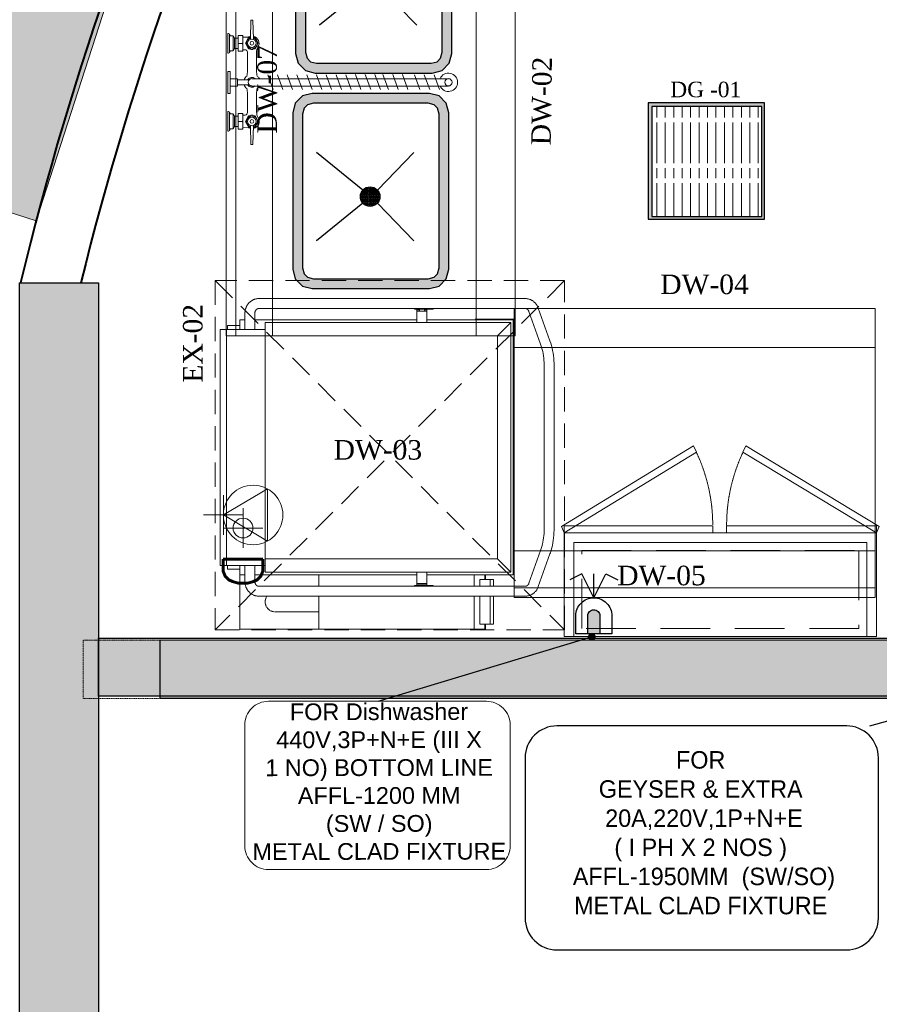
# Model space of a CAD drawing. Header units: millimetres. Extents: x 31882 to 271790, y -35693 to 24917.
# Tile 316 of 524: x 126928 to 129141, y 14216 to 16752. Entities that reach past the tile are written whole.
import ezdxf
from ezdxf import colors
from ezdxf.entities.mleader import LeaderData, LeaderLine
from ezdxf.math import Vec2, Vec3

# ---------------------------------------------------------------- set-up
doc = ezdxf.new("R2010")
doc.units = ezdxf.units.MM
doc.header["$MEASUREMENT"] = 0
doc.linetypes.add('( Dashed )', pattern=[0.75, 0.5, -0.25])
doc.linetypes.add('DASHED', pattern=[19.05, 12.7, -6.35])
for name, color, linetype, lineweight in [('00 Structural', 2, 'Continuous', 25), ('A - TEXT', 7, 'Continuous', 13), ('CKD - Kit Text', 171, 'Continuous', 13), ('CKD Dimensions', 3, 'Continuous', 0), ('CKD Equipments', 252, 'Continuous', 0), ('CKD-Electrical Point', 7, 'Continuous', 25), ('CKD-Electrical Text', 7, 'Continuous', 25), ('CKD-HOOD', 1, '( Dashed )', 15), ('ELE-TEXT', 71, 'Continuous', 13), ('ELECTRICAL', 5, 'Continuous', 18), ('EQUIPMENT', 130, 'Continuous', 13), ('Furniture', 14, 'Continuous', 9), ('WALL', 7, 'Continuous', 40)]:
    doc.layers.add(name, color=color, linetype=linetype, lineweight=lineweight)
for name, color, linetype in [('Drain Grating', 4, 'Continuous'), ('EQUI.', 4, 'Continuous'), ('kitchen equip1', 8, 'Continuous'), ('xKAM-B3-01-Kitchen$0$A-FURN', 8, 'Continuous')]:
    doc.layers.add(name, color=color, linetype=linetype)
doc.styles.add('ARIAL', font='GOTHICI.TTF')
doc.styles.add('CKD_Dimension Text', font='BOOKOS.TTF', dxfattribs={"height": 50})
doc.styles.add('I_NOTE', font='txt', dxfattribs={"height": 1.5})
doc.styles.add('SIMPLEX', font='SIMPLEX.shx', dxfattribs={"width": 0.7})

# ---------------------------------------------------------------- blocks, each defined once
blk = doc.blocks.new('G$CF1B070CD')
at = {"layer": 'CKD Equipments', "ltscale": 0.25}
for p, q in [((21.817, 35.337), (21.817, 31.337)), ((2.706, 32.932), (3.105, 32.932)), ((2.706, 32.932), (2.706, 31.678)), ((3.281, 33.678), (3.105, 33.678)), ((3.105, 33.615), (3.105, 33.678)), ((3.105, 33.095), (3.105, 33.615)), ((3.105, 33.034), (3.105, 33.095)), ((3.105, 33.034), (3.281, 33.034)), ((3.105, 29.148), (3.105, 33.034)), ((26.719, 33.678), (3.281, 33.678)), ((3.281, 33.034), (26.719, 33.034)), ((21.817, 33.337), (19.184, 28.899)), ((19.817, 33.337), (23.817, 33.337)), ((21.817, 33.337), (24.45, 28.899)), ((23.136, 33.355), (23.136, 29.355)), ((26.895, 33.678), (26.719, 33.678)), ((26.719, 33.034), (26.895, 33.034)), ((26.895, 33.678), (26.895, 33.615)), ((26.895, 33.615), (26.895, 33.095)), ((26.895, 33.095), (26.895, 33.034)), ((26.895, 33.034), (26.895, 29.148)), ((26.895, 32.932), (27.294, 32.932)), ((27.294, 31.678), (27.294, 32.932)), ((0.487, 30.802), (0.444, 30.763)), ((0.532, 30.838), (0.487, 30.802)), ((0.578, 30.873), (0.532, 30.838)), ((0.626, 30.906), (0.578, 30.873)), ((0.674, 30.937), (0.626, 30.906)), ((0.724, 30.966), (0.674, 30.937)), ((0.775, 30.994), (0.724, 30.966)), ((0.827, 31.019), (0.775, 30.994)), ((0.88, 31.042), (0.827, 31.019)), ((0.934, 31.064), (0.88, 31.042)), ((0.988, 31.083), (0.934, 31.064)), ((1.043, 31.101), (0.988, 31.083)), ((1.099, 31.116), (1.043, 31.101)), ((1.155, 31.13), (1.099, 31.116)), ((1.212, 31.141), (1.155, 31.13)), ((1.269, 31.15), (1.212, 31.141)), ((1.327, 31.157), (1.269, 31.15)), ((1.384, 31.163), (1.327, 31.157)), ((1.442, 31.166), (1.384, 31.163)), ((1.5, 31.167), (1.442, 31.166)), ((3.105, 31.167), (1.5, 31.167)), ((3.105, 31.678), (2.156, 31.678)), ((2.156, 31.678), (2.156, 31.166)), ((21.136, 31.355), (25.136, 31.355)), ((27.844, 31.678), (26.895, 31.678)), ((28.5, 31.167), (26.895, 31.167)), ((27.844, 31.166), (27.844, 31.678)), ((27.844, 31.678), (33.293, 31.678)), ((28.516, 31.167), (28.5, 31.167)), ((28.573, 31.165), (28.516, 31.167)), ((28.631, 31.161), (28.573, 31.165)), ((28.689, 31.156), (28.631, 31.161)), ((28.746, 31.148), (28.689, 31.156)), ((28.803, 31.138), (28.746, 31.148)), ((28.86, 31.126), (28.803, 31.138)), ((28.916, 31.112), (28.86, 31.126)), ((28.972, 31.096), (28.916, 31.112)), ((29.027, 31.078), (28.972, 31.096)), ((29.081, 31.058), (29.027, 31.078)), ((29.134, 31.036), (29.081, 31.058)), ((29.187, 31.012), (29.134, 31.036)), ((29.239, 30.986), (29.187, 31.012)), ((29.289, 30.958), (29.239, 30.986)), ((29.339, 30.929), (29.289, 30.958)), ((29.387, 30.897), (29.339, 30.929)), ((29.434, 30.864), (29.387, 30.897)), ((29.48, 30.828), (29.434, 30.864)), ((29.525, 30.791), (29.48, 30.828)), ((29.568, 30.753), (29.525, 30.791)), ((33.293, 31.678), (33.324, 31.678)), ((33.324, 23.717), (33.324, 31.678)), ((0.002, 29.846), (0, 29.788)), ((0, 29.788), (0, 29.772)), ((0.007, 29.904), (0.002, 29.846)), ((0.014, 29.962), (0.007, 29.904)), ((0.024, 30.019), (0.014, 29.962)), ((0.036, 30.076), (0.024, 30.019)), ((0.051, 30.132), (0.036, 30.076)), ((0.068, 30.187), (0.051, 30.132)), ((0.087, 30.242), (0.068, 30.187)), ((0.109, 30.296), (0.087, 30.242)), ((0.134, 30.348), (0.109, 30.296)), ((0.16, 30.4), (0.134, 30.348)), ((0.189, 30.45), (0.16, 30.4)), ((0.22, 30.499), (0.189, 30.45)), ((0.252, 30.547), (0.22, 30.499)), ((0.287, 30.593), (0.252, 30.547)), ((0.324, 30.638), (0.287, 30.593)), ((0.362, 30.682), (0.324, 30.638)), ((0.402, 30.723), (0.362, 30.682)), ((0.444, 30.763), (0.402, 30.723)), ((1, 29.786), (1.001, 29.799)), ((1, 29.772), (1, 29.786)), ((1.001, 29.799), (1.003, 29.813)), ((1.003, 29.813), (1.005, 29.826)), ((1.005, 29.826), (1.008, 29.839)), ((1.008, 29.839), (1.011, 29.853)), ((1.011, 29.853), (1.015, 29.866)), ((1.015, 29.866), (1.02, 29.88)), ((1.02, 29.88), (1.025, 29.893)), ((1.025, 29.893), (1.031, 29.907)), ((1.031, 29.907), (1.038, 29.92)), ((1.038, 29.92), (1.045, 29.934)), ((1.045, 29.934), (1.053, 29.947)), ((1.053, 29.947), (1.062, 29.96)), ((1.062, 29.96), (1.072, 29.974)), ((1.072, 29.974), (1.082, 29.987)), ((1.082, 29.987), (1.093, 29.999)), ((1.093, 29.999), (1.105, 30.012)), ((1.105, 30.012), (1.118, 30.024)), ((1.118, 30.024), (1.131, 30.036)), ((1.131, 30.036), (1.145, 30.048)), ((1.145, 30.048), (1.16, 30.06)), ((1.16, 30.06), (1.176, 30.071)), ((1.176, 30.071), (1.192, 30.081)), ((1.192, 30.081), (1.209, 30.091)), ((1.209, 30.091), (1.226, 30.101)), ((1.226, 30.101), (1.244, 30.11)), ((1.244, 30.11), (1.263, 30.119)), ((1.263, 30.119), (1.282, 30.126)), ((1.282, 30.126), (1.302, 30.134)), ((1.302, 30.134), (1.322, 30.14)), ((1.322, 30.14), (1.343, 30.146)), ((1.343, 30.146), (1.364, 30.151)), ((1.364, 30.151), (1.385, 30.156)), ((1.385, 30.156), (1.406, 30.16)), ((1.406, 30.16), (1.428, 30.163)), ((1.428, 30.163), (1.45, 30.165)), ((1.45, 30.165), (1.472, 30.166)), ((1.472, 30.166), (1.494, 30.167)), ((1.494, 30.167), (1.5, 30.167)), ((1.5, 30.167), (3.105, 30.167)), ((2.156, 30.168), (2.156, 13.827)), ((26.895, 30.167), (28.5, 30.167)), ((27.844, 13.827), (27.844, 30.168)), ((28.5, 30.167), (28.522, 30.166)), ((28.522, 30.166), (28.544, 30.165)), ((28.544, 30.165), (28.566, 30.163)), ((28.566, 30.163), (28.588, 30.16)), ((28.588, 30.16), (28.609, 30.157)), ((28.609, 30.157), (28.631, 30.153)), ((28.631, 30.153), (28.652, 30.148)), ((28.652, 30.148), (28.672, 30.142)), ((28.672, 30.142), (28.693, 30.136)), ((28.693, 30.136), (28.713, 30.128)), ((28.713, 30.128), (28.732, 30.121)), ((28.732, 30.121), (28.751, 30.112)), ((28.751, 30.112), (28.769, 30.103)), ((28.769, 30.103), (28.787, 30.094)), ((28.787, 30.094), (28.804, 30.084)), ((28.804, 30.084), (28.82, 30.074)), ((28.82, 30.074), (28.836, 30.063)), ((28.836, 30.063), (28.851, 30.051)), ((28.851, 30.051), (28.865, 30.04)), ((28.865, 30.04), (28.879, 30.028)), ((28.879, 30.028), (28.891, 30.015)), ((28.891, 30.015), (28.904, 30.003)), ((28.904, 30.003), (28.915, 29.99)), ((28.915, 29.99), (28.925, 29.977)), ((28.925, 29.977), (28.935, 29.964)), ((28.935, 29.964), (28.944, 29.951)), ((28.944, 29.951), (28.953, 29.937)), ((28.953, 29.937), (28.96, 29.924)), ((28.96, 29.924), (28.967, 29.911)), ((28.967, 29.911), (28.973, 29.897)), ((28.973, 29.897), (28.979, 29.884)), ((28.979, 29.884), (28.984, 29.87)), ((28.984, 29.87), (28.988, 29.857)), ((28.988, 29.857), (28.992, 29.843)), ((28.992, 29.843), (28.994, 29.83)), ((28.994, 29.83), (28.997, 29.816)), ((28.997, 29.816), (28.998, 29.803)), ((28.998, 29.803), (29, 29.789)), ((29, 29.789), (29, 29.776)), ((29.609, 30.712), (29.568, 30.753)), ((29.648, 30.67), (29.609, 30.712)), ((29.686, 30.626), (29.648, 30.67)), ((29.722, 30.581), (29.686, 30.626)), ((29.757, 30.534), (29.722, 30.581)), ((29.789, 30.486), (29.757, 30.534)), ((29.819, 30.437), (29.789, 30.486)), ((29.847, 30.386), (29.819, 30.437)), ((29.873, 30.334), (29.847, 30.386)), ((29.897, 30.281), (29.873, 30.334)), ((29.918, 30.227), (29.897, 30.281)), ((29.937, 30.172), (29.918, 30.227)), ((29.954, 30.117), (29.937, 30.172)), ((29.968, 30.06), (29.954, 30.117)), ((29.979, 30.004), (29.968, 30.06)), ((29.988, 29.946), (29.979, 30.004)), ((29.995, 29.888), (29.988, 29.946)), ((29.999, 29.83), (29.995, 29.888)), ((30, 29.772), (29.999, 29.83)), ((0, 29.772), (0, 2.895)), ((1, 2.895), (1, 29.772)), ((2.406, 29.115), (2.406, 4.359)), ((2.406, 29.115), (3.759, 29.115)), ((2.406, 4.359), (2.406, 29.115)), ((3.105, 29.115), (3.105, 29.148)), ((3.759, 5.712), (3.759, 29.115)), ((26.241, 29.115), (3.759, 29.115)), ((19.184, 28.899), (24.45, 28.899)), ((26.241, 29.115), (27.594, 29.115)), ((26.241, 29.115), (26.241, 5.712)), ((26.895, 29.148), (26.895, 29.115)), ((27.594, 4.359), (27.594, 29.115)), ((27.594, 4.359), (27.594, 29.115)), ((29, 29.776), (29, 29.772)), ((29, 29.772), (29, 2.895)), ((30, 2.895), (30, 29.772)), ((31.578, 28.225), (31.579, 28.224)), ((31.584, 28.118), (31.584, 28.12)), ((31.584, 28.12), (31.584, 28.12)), ((31.584, 28.114), (31.584, 28.118)), ((31.584, 28.106), (31.584, 28.114)), ((31.584, 28.097), (31.584, 28.106)), ((31.584, 28.084), (31.584, 28.097)), ((31.584, 28.069), (31.584, 28.084)), ((31.584, 28.052), (31.584, 28.069)), ((31.584, 28.032), (31.584, 28.052)), ((31.584, 28.009), (31.584, 28.032)), ((31.584, 27.984), (31.584, 28.009)), ((31.584, 27.957), (31.584, 27.984)), ((31.584, 27.927), (31.584, 27.957)), ((31.584, 27.895), (31.584, 27.927)), ((31.584, 27.861), (31.584, 27.895)), ((31.584, 27.824), (31.584, 27.861)), ((31.584, 27.786), (31.584, 27.824)), ((31.584, 27.745), (31.584, 27.786)), ((31.584, 27.702), (31.584, 27.745)), ((31.584, 27.658), (31.584, 27.702)), ((31.584, 27.611), (31.584, 27.658)), ((31.584, 27.563), (31.584, 27.611)), ((31.584, 27.513), (31.584, 27.563)), ((31.584, 27.461), (31.584, 27.513)), ((31.584, 27.408), (31.584, 27.461)), ((31.584, 27.353), (31.584, 27.408)), ((31.584, 27.297), (31.584, 27.353)), ((31.584, 27.239), (31.584, 27.297)), ((31.584, 27.181), (31.584, 27.239)), ((31.584, 27.121), (31.584, 27.181)), ((31.584, 27.06), (31.584, 27.121)), ((31.584, 26.998), (31.584, 27.06)), ((31.584, 26.936), (31.584, 26.998)), ((31.584, 26.872), (31.584, 26.936)), ((31.584, 26.809), (31.584, 26.872)), ((31.584, 26.744), (31.584, 26.809)), ((31.584, 26.679), (31.584, 26.744)), ((31.584, 26.614), (31.584, 26.679)), ((31.584, 26.549), (31.584, 26.614)), ((31.584, 26.483), (31.584, 26.549)), ((31.584, 23.717), (31.584, 26.483)), ((29, 23.717), (27.844, 23.717)), ((33.324, 23.717), (30, 23.717)), ((33.324, 23.717), (33.324, 8.07)), ((1.063, 14.055), (1, 14.055)), ((1.063, 14.053), (1.063, 13.975)), ((1.063, 13.975), (1.063, 13.525)), ((29, 14.055), (28.937, 14.055)), ((28.937, 13.975), (28.937, 14.053)), ((28.937, 13.525), (28.937, 13.975)), ((1, 13.525), (1.063, 13.525)), ((1.285, 13.575), (1.063, 13.575)), ((1.063, 13.525), (1.063, 12.188)), ((1.063, 13.077), (1.285, 13.077)), ((1.15, 13.827), (1.285, 13.827)), ((1.15, 13.827), (1.15, 13.575)), ((1.15, 13.077), (1.15, 12.827)), ((1.285, 13.827), (1.303, 13.827)), ((1.285, 13.575), (1.285, 13.827)), ((1.285, 13.575), (1.285, 13.077)), ((1.285, 12.827), (1.285, 13.077)), ((1.303, 13.827), (2.388, 13.827)), ((2.388, 13.827), (2.406, 13.827)), ((27.594, 13.827), (27.612, 13.827)), ((27.612, 13.827), (28.697, 13.827)), ((28.697, 13.827), (28.715, 13.827)), ((28.85, 13.825), (28.715, 13.825)), ((28.715, 12.827), (28.715, 13.825)), ((28.85, 13.827), (28.832, 13.827)), ((28.85, 13.825), (28.85, 12.827)), ((28.937, 13.575), (28.85, 13.575)), ((28.85, 13.077), (28.937, 13.077)), ((28.937, 12.188), (28.937, 13.525)), ((28.937, 13.525), (29, 13.525)), ((1.063, 12.188), (1, 12.188)), ((1.285, 12.827), (1.15, 12.827)), ((1.303, 12.827), (1.285, 12.827)), ((2.388, 12.827), (1.303, 12.827)), ((2.156, 12.827), (2.156, 4.115)), ((2.406, 12.827), (2.388, 12.827)), ((27.612, 12.827), (27.594, 12.827)), ((28.697, 12.827), (27.612, 12.827)), ((27.844, 4.115), (27.844, 12.827)), ((28.715, 12.827), (28.697, 12.827)), ((28.715, 12.827), (28.85, 12.827)), ((29, 12.188), (28.937, 12.188)), ((29, 8.07), (27.844, 8.07)), ((33.324, 8.07), (30, 8.07)), ((33.324, 8.07), (33.324, 7.038)), ((28.325, 6.967), (27.844, 6.967)), ((28.325, 7.484), (29, 7.484)), ((28.325, 7.438), (28.325, 7.484)), ((28.325, 6.449), (28.325, 7.438)), ((30, 7.484), (32.825, 7.484)), ((32.825, 7.484), (32.825, 7.438)), ((32.825, 7.438), (32.825, 6.449)), ((33.324, 6.967), (32.825, 6.967)), ((33.355, 7.365), (33.324, 7.365)), ((33.324, 7.038), (33.324, 6.967)), ((33.386, 6.936), (33.386, 7.334)), ((27.844, 6.905), (28.325, 6.905)), ((28.325, 6.107), (28.325, 6.449)), ((28.325, 6.449), (29, 6.449)), ((29, 6.107), (28.325, 6.107)), ((30, 6.449), (32.825, 6.449)), ((32.825, 6.107), (30, 6.107)), ((32.825, 6.905), (33.355, 6.905)), ((32.825, 6.449), (32.825, 6.107)), ((3.759, 5.712), (2.406, 4.359)), ((26.241, 5.712), (3.759, 5.712)), ((26.241, 5.712), (27.594, 4.359)), ((2.156, 4.115), (27.844, 4.115)), ((2.406, 4.359), (27.594, 4.359)), ((27.594, 4.359), (2.406, 4.359)), ((0, 2.895), (0.001, 2.836)), ((0.001, 2.836), (0.005, 2.778)), ((0.005, 2.778), (0.012, 2.721)), ((0.012, 2.721), (0.021, 2.663)), ((0.021, 2.663), (0.032, 2.606)), ((0.032, 2.606), (0.046, 2.55)), ((0.046, 2.55), (0.063, 2.494)), ((0.063, 2.494), (0.082, 2.44)), ((0.082, 2.44), (0.103, 2.386)), ((0.103, 2.386), (0.127, 2.333)), ((0.127, 2.333), (0.153, 2.281)), ((0.153, 2.281), (0.181, 2.23)), ((0.181, 2.23), (0.211, 2.181)), ((0.211, 2.181), (0.243, 2.132)), ((0.243, 2.132), (0.278, 2.086)), ((0.278, 2.086), (0.314, 2.041)), ((0.314, 2.041), (0.352, 1.997)), ((0.352, 1.997), (0.391, 1.955)), ((1, 2.884), (1, 2.895)), ((1.001, 2.871), (1, 2.884)), ((1.002, 2.858), (1.001, 2.871)), ((1.004, 2.844), (1.002, 2.858)), ((1.007, 2.831), (1.004, 2.844)), ((1.01, 2.817), (1.007, 2.831)), ((1.014, 2.804), (1.01, 2.817)), ((1.018, 2.79), (1.014, 2.804)), ((1.024, 2.777), (1.018, 2.79)), ((1.029, 2.763), (1.024, 2.777)), ((1.036, 2.75), (1.029, 2.763)), ((1.043, 2.736), (1.036, 2.75)), ((1.051, 2.723), (1.043, 2.736)), ((1.06, 2.71), (1.051, 2.723)), ((1.069, 2.696), (1.06, 2.71)), ((1.08, 2.683), (1.069, 2.696)), ((1.091, 2.671), (1.08, 2.683)), ((1.102, 2.658), (1.091, 2.671)), ((1.115, 2.645), (1.102, 2.658)), ((1.128, 2.633), (1.115, 2.645)), ((1.142, 2.621), (1.128, 2.633)), ((1.156, 2.61), (1.142, 2.621)), ((1.172, 2.599), (1.156, 2.61)), ((1.188, 2.588), (1.172, 2.599)), ((1.205, 2.578), (1.188, 2.588)), ((1.222, 2.568), (1.205, 2.578)), ((1.24, 2.559), (1.222, 2.568)), ((1.258, 2.55), (1.24, 2.559)), ((1.277, 2.542), (1.258, 2.55)), ((1.297, 2.535), (1.277, 2.542)), ((4.596, 1.355), (1.297, 2.535)), ((28.703, 2.535), (25.404, 1.355)), ((28.718, 2.54), (28.703, 2.535)), ((28.737, 2.548), (28.718, 2.54)), ((28.756, 2.557), (28.737, 2.548)), ((28.774, 2.566), (28.756, 2.557)), ((28.791, 2.575), (28.774, 2.566)), ((28.808, 2.586), (28.791, 2.575)), ((28.824, 2.596), (28.808, 2.586)), ((28.84, 2.607), (28.824, 2.596)), ((28.855, 2.619), (28.84, 2.607)), ((28.869, 2.63), (28.855, 2.619)), ((28.882, 2.642), (28.869, 2.63)), ((28.895, 2.655), (28.882, 2.642)), ((28.907, 2.667), (28.895, 2.655)), ((28.918, 2.68), (28.907, 2.667)), ((28.928, 2.693), (28.918, 2.68)), ((28.938, 2.706), (28.928, 2.693)), ((28.947, 2.72), (28.938, 2.706)), ((28.955, 2.733), (28.947, 2.72)), ((28.962, 2.746), (28.955, 2.733)), ((28.969, 2.76), (28.962, 2.746)), ((28.975, 2.773), (28.969, 2.76)), ((28.98, 2.787), (28.975, 2.773)), ((28.985, 2.8), (28.98, 2.787)), ((28.989, 2.814), (28.985, 2.8)), ((28.992, 2.827), (28.989, 2.814)), ((28.995, 2.841), (28.992, 2.827)), ((28.997, 2.854), (28.995, 2.841)), ((28.999, 2.868), (28.997, 2.854)), ((29, 2.881), (28.999, 2.868)), ((29, 2.895), (29, 2.881)), ((29.619, 1.965), (29.658, 2.007)), ((29.658, 2.007), (29.695, 2.051)), ((29.695, 2.051), (29.731, 2.097)), ((29.731, 2.097), (29.765, 2.144)), ((29.765, 2.144), (29.796, 2.192)), ((29.796, 2.192), (29.826, 2.242)), ((29.826, 2.242), (29.854, 2.293)), ((29.854, 2.293), (29.879, 2.345)), ((29.879, 2.345), (29.902, 2.399)), ((29.902, 2.399), (29.923, 2.453)), ((29.923, 2.453), (29.941, 2.508)), ((29.941, 2.508), (29.957, 2.564)), ((29.957, 2.564), (29.971, 2.62)), ((29.971, 2.62), (29.982, 2.677)), ((29.982, 2.677), (29.99, 2.735)), ((29.99, 2.735), (29.996, 2.793)), ((29.996, 2.793), (29.999, 2.851)), ((29.999, 2.851), (30, 2.895)), ((0.391, 1.955), (0.432, 1.914)), ((0.432, 1.914), (0.475, 1.875)), ((0.475, 1.875), (0.52, 1.838)), ((0.52, 1.838), (0.566, 1.803)), ((0.566, 1.803), (0.613, 1.77)), ((0.613, 1.77), (0.661, 1.738)), ((0.661, 1.738), (0.711, 1.708)), ((0.711, 1.708), (0.761, 1.681)), ((0.761, 1.681), (0.813, 1.655)), ((0.813, 1.655), (0.866, 1.631)), ((0.866, 1.631), (0.919, 1.609)), ((0.919, 1.609), (0.96, 1.593)), ((0.96, 1.593), (4.259, 0.413)), ((4.701, 1.318), (4.596, 1.355)), ((4.91, 1.252), (4.701, 1.318)), ((5.122, 1.193), (4.91, 1.252)), ((5.336, 1.142), (5.122, 1.193)), ((5.553, 1.099), (5.336, 1.142)), ((5.771, 1.063), (5.553, 1.099)), ((5.991, 1.036), (5.771, 1.063)), ((6.212, 1.016), (5.991, 1.036)), ((6.433, 1.004), (6.212, 1.016)), ((6.655, 1), (6.433, 1.004)), ((23.345, 1), (6.655, 1)), ((23.458, 1.001), (23.345, 1)), ((23.68, 1.009), (23.458, 1.001)), ((23.902, 1.025), (23.68, 1.009)), ((24.122, 1.049), (23.902, 1.025)), ((24.341, 1.081), (24.122, 1.049)), ((24.559, 1.12), (24.341, 1.081)), ((24.774, 1.167), (24.559, 1.12)), ((24.987, 1.222), (24.774, 1.167)), ((25.197, 1.285), (24.987, 1.222)), ((25.404, 1.355), (25.197, 1.285)), ((25.741, 0.413), (29.04, 1.593)), ((29.04, 1.593), (29.094, 1.614)), ((29.094, 1.614), (29.147, 1.636)), ((29.147, 1.636), (29.2, 1.661)), ((29.2, 1.661), (29.251, 1.687)), ((29.251, 1.687), (29.301, 1.715)), ((29.301, 1.715), (29.351, 1.746)), ((29.351, 1.746), (29.399, 1.778)), ((29.399, 1.778), (29.446, 1.812)), ((29.446, 1.812), (29.491, 1.847)), ((29.491, 1.847), (29.535, 1.885)), ((29.535, 1.885), (29.578, 1.924)), ((29.578, 1.924), (29.619, 1.965)), ((4.259, 0.413), (4.501, 0.332)), ((4.501, 0.332), (4.746, 0.259)), ((4.746, 0.259), (4.994, 0.195)), ((4.994, 0.195), (5.245, 0.14)), ((5.245, 0.14), (5.498, 0.094)), ((5.498, 0.094), (5.752, 0.057)), ((5.752, 0.057), (6.009, 0.029)), ((6.009, 0.029), (6.266, 0.011)), ((6.266, 0.011), (6.523, 0.001)), ((6.523, 0.001), (6.655, 0)), ((6.655, 0), (23.345, 0)), ((23.345, 0), (23.602, 0.005)), ((23.602, 0.005), (23.86, 0.018)), ((23.86, 0.018), (24.116, 0.041)), ((24.116, 0.041), (24.372, 0.074)), ((24.372, 0.074), (24.626, 0.115)), ((24.626, 0.115), (24.878, 0.165)), ((24.878, 0.165), (25.127, 0.225)), ((25.127, 0.225), (25.374, 0.293)), ((25.374, 0.293), (25.618, 0.37)), ((25.618, 0.37), (25.741, 0.413))]:
    blk.add_line(p, q, dxfattribs=at)
for centre, radius in [((21.817, 30.337), 3), ((23.136, 31.355), 1)]:
    blk.add_circle(centre, radius, dxfattribs=at)
for centre, radius, start, end in [((30.584, 28.12), 1, 125.55499, 125.7406), ((30.584, 28.12), 1, 90, 120), ((30.584, 28.12), 1, 112.66619, 115.02173), ((30.584, 28.12), 1, 105.25648, 110.0264), ((30.584, 28.12), 1, 100.01147, 105.02105), ((30.584, 28.12), 1, 95.00279, 97.33381), ((30.584, 28.12), 1, 75, 90), ((30.584, 28.12), 1, 82.89914, 84.99721), ((30.584, 28.12), 1, 74.97895, 79.98853), ((30.584, 28.12), 1, 69.9736, 74.51057), ((30.584, 28.12), 1, 65, 70), ((30.584, 28.12), 1, 64.97827, 67.33381), ((30.584, 28.12), 1, 50, 60), ((30.584, 28.12), 1, 52.66619, 54.97115), ((30.584, 28.12), 1, 45.07856, 49.62732), ((30.584, 28.12), 1, 30, 45), ((30.584, 28.12), 1, 40.05695, 44.73388), ((30.584, 28.12), 1, 35.02885, 37.33381), ((30.584, 28.12), 1, 15, 25), ((30.584, 28.12), 1, 22.66619, 25.02173), ((30.584, 28.12), 1, 15.02105, 20.0264), ((30.584, 28.12), 1, 10.01147, 14.67795), ((30.584, 28.12), 1, 2.79832, 5), ((33.355, 7.334), 0.0312, 0, 90), ((33.355, 6.936), 0.0312, 270, 0)]:
    blk.add_arc(centre, radius, start, end, dxfattribs=at)
at = {"layer": 'CKD Equipments', "ltscale": 0.25, "style": 'SIMPLEX'}
blk.add_text('D', height=4, dxfattribs=at).set_placement((25.599, 29.355))
blk = doc.blocks.new('JET SPRAY')
for p, q in [((-5, -3.13), (-5, -3.06)), ((-3, -3.06), (-5, -3.06)), ((-4.91, -3.25), (-3.09, -3.25)), ((-4.8, -3.3), (-4.91, -3.25)), ((-4.76, -3.6), (-4.76, -3.35)), ((-4.76, -3.6), (-4.53, -3.75)), ((-4.76, -3.6), (-3.24, -3.6)), ((-3.47, -3.75), (-4.53, -3.75)), ((-4.53, -4.11), (-4.53, -3.75)), ((-3.24, -3.6), (-3.47, -3.75)), ((-3.47, -4.11), (-3.47, -3.75)), ((-3.24, -3.6), (-3.24, -3.35)), ((-3.2, -3.3), (-3.09, -3.25)), ((-3, -3.13), (-3, -3.06)), ((1.12, -3.06), (-1.13, -3.06)), ((-1.13, -3.06), (-1.13, -3.31)), ((0, -3.31), (-1.13, -3.31)), ((-0.38, -4.06), (-0.38, -3.31)), ((1.12, -3.31), (0, -3.31)), ((0.37, -4.06), (0.37, -3.31)), ((1.12, -3.06), (1.12, -3.31)), ((3, -3.13), (3, -3.06)), ((3, -3.06), (5, -3.06)), ((4.91, -3.25), (3.09, -3.25)), ((3.2, -3.3), (3.09, -3.25)), ((3.24, -3.6), (3.24, -3.35)), ((3.24, -3.6), (3.47, -3.75)), ((3.24, -3.6), (4.76, -3.6)), ((3.47, -3.75), (4.53, -3.75)), ((3.47, -4.11), (3.47, -3.75)), ((4.76, -3.6), (4.53, -3.75)), ((4.53, -4.11), (4.53, -3.75)), ((4.76, -3.6), (4.76, -3.35)), ((4.8, -3.3), (4.91, -3.25)), ((5, -3.13), (5, -3.06)), ((-4.81, -4.61), (-4.81, -4.11)), ((-4.81, -4.11), (-4, -4.11)), ((-3.19, -4.61), (-4.81, -4.61)), ((-4.64, -4.61), (-4.65, -5.18)), ((-4, -4.11), (-3.19, -4.11)), ((-4, -4.58), (-4, -4.14)), ((-3.35, -4.61), (-3.35, -4.83)), ((-3.19, -4.61), (-3.19, -4.11)), ((-0.38, -4.06), (0.37, -4.06)), ((-0.25, -5.25), (-0.25, -4.06)), ((0.25, -5.25), (0.25, -4.06)), ((3.18, -4.61), (3.18, -4.11)), ((3.99, -4.11), (3.18, -4.11)), ((3.18, -4.61), (4.8, -4.61)), ((3.34, -4.61), (3.34, -4.83)), ((4.8, -4.11), (3.99, -4.11)), ((3.99, -4.58), (3.99, -4.14)), ((4.64, -4.61), (4.64, -5.18)), ((4.8, -4.61), (4.8, -4.11)), ((-6.38, -5.41), (-4.41, -5.38)), ((-6.38, -5.41), (-6.38, -5.64)), ((-6.38, -5.64), (-4.41, -5.68)), ((-3.58, -5.41), (-3.37, -5.41)), ((-3.58, -5.64), (-3.37, -5.64)), ((-3.37, -5.64), (-3.37, -5.41)), ((-3.1, -5.08), (-1.17, -5.08)), ((-3.1, -6.01), (-1.17, -6.01)), ((-2.21, -5.08), (-1.16, -5.08)), ((-2.21, -6.01), (-1.16, -6.01)), ((-0.38, -25.66), (-0.38, -5.53)), ((0.37, -25.66), (0.37, -5.53)), ((2.2, -5.08), (1.13, -5.08)), ((1.17, -5.08), (3.09, -5.08)), ((1.17, -6.01), (3.09, -6.01)), ((1.17, -6.01), (3.09, -6.01)), ((3.58, -5.41), (3.37, -5.41)), ((3.37, -5.64), (3.37, -5.41)), ((3.58, -5.64), (3.37, -5.64)), ((6.38, -5.41), (4.41, -5.38)), ((6.38, -5.64), (4.41, -5.68)), ((6.38, -5.41), (6.38, -5.64)), ((-0.75, -7.7), (0.78, -7.15)), ((-0.75, -8.7), (0.78, -8.15)), ((-0.75, -9.7), (0.78, -9.15)), ((-0.75, -10.7), (0.78, -10.15)), ((-0.75, -11.7), (0.78, -11.15)), ((-0.75, -12.7), (0.78, -12.15)), ((-0.75, -13.7), (0.78, -13.15)), ((-0.75, -14.7), (0.78, -14.15)), ((-0.75, -15.7), (0.78, -15.15)), ((-0.73, -16.7), (0.79, -16.14)), ((-0.73, -17.7), (0.79, -17.14)), ((-0.73, -18.7), (0.79, -18.14)), ((-0.73, -19.51), (0.79, -18.96)), ((-0.73, -20.51), (0.79, -19.96)), ((-0.73, -21.51), (0.79, -20.96)), ((-0.75, -22.75), (0.78, -22.19)), ((-0.75, -23.75), (0.78, -23.19)), ((-0.75, -24.75), (0.78, -24.19))]:
    blk.add_line(p, q)
for points in [[(-3.42, -5.41), (-3.42, -5.2), (-4, -4.86), (-4.58, -5.2), (-4.58, -5.38)], [(3.42, -5.41), (3.42, -5.2), (4, -4.86), (4.58, -5.2), (4.58, -5.38)], [(-4.58, -5.68), (-4.58, -5.86), (-4, -6.19), (-3.42, -5.86), (-3.42, -5.64)], [(4.58, -5.68), (4.58, -5.86), (4, -6.19), (3.42, -5.86), (3.42, -5.64)]]:
    blk.add_lwpolyline(points)
for centre, radius in [((-4, -5.53), 0.438), ((-4, -5.53), 0.188), ((4, -5.53), 0.437), ((4, -5.53), 0.187), ((0, -25.66), 0.375)]:
    blk.add_circle(centre, radius)
for centre, radius, start, end in [((-4.88, -3.13), 0.118, 180, 255), ((-4.82, -3.35), 0.0612, 0, 67.4662), ((-3.18, -3.35), 0.0612, 112.5338, 180), ((-3.12, -3.13), 0.118, 285, 0), ((3.12, -3.13), 0.118, 180, 255), ((3.18, -3.35), 0.0612, 0, 67.4662), ((4.83, -3.35), 0.0612, 112.5338, 180), ((4.88, -3.13), 0.118, 285, 0), ((-4.4, -6.73), 2.62, 81.1438, 98.8562), ((-4.4, -1.99), 2.62, 261.1438, 278.8562), ((-4, -5.53), 0.562, 11.797, 164.8511), ((-3.6, -6.73), 2.62, 81.1438, 98.8562), ((-3.6, -1.99), 2.62, 261.1438, 278.8562), ((-3.1, -4.83), 0.25, 180, 270), ((-1.17, -3.11), 1.97, 270, 285.6925), ((0, -5.53), 0.825, 107.4358, 140.3675), ((0, -7.28), 2.36, 105.6817, 105.6925), ((0, -5.53), 0.825, 39.8353, 72.157), ((0, -7.28), 2.36, 74.3075, 74.5211), ((1.17, -3.11), 1.97, 254.3075, 270), ((3.09, -4.83), 0.25, 270, 0), ((3.09, -4.83), 0.25, 270, 0), ((3.58, -6.73), 2.62, 81.1438, 98.8562), ((3.58, -1.99), 2.62, 261.1438, 278.8562), ((4, -5.53), 0.562, 15.1489, 168.203), ((4.39, -6.73), 2.62, 81.1438, 98.8562), ((4.39, -1.99), 2.62, 261.1438, 278.8562), ((-4, -5.56), 0.725, 189.1221, 304.66), ((-4, -5.53), 0.725, 155.3946, 168.5324), ((-4.77, -5.18), 0.125, 335.3946, 359.5), ((-4, -5.53), 0.562, 195.1489, 348.203), ((-3.16, -6.77), 0.75, 97.4316, 124.66), ((-3.06, -7.4), 1.38, 91.6448, 98.22), ((-1.16, -7.98), 1.97, 74.2945, 90), ((0, -5.53), 0.5, 120, 221.4096), ((0, -5.53), 0.375, 0, 180), ((0, -5.53), 0.5, 318.5904, 60), ((1.17, -7.98), 1.97, 90, 105.9504), ((3.17, -6.75), 0.744, 55.5094, 96.2207), ((4, -5.53), 0.562, 191.797, 344.8511), ((4, -5.54), 0.725, 235.5636, 349.621), ((4.77, -5.18), 0.125, 180.5, 204.6054), ((3.99, -5.53), 0.725, 11.4676, 24.6054), ((0.01, -5.56), 0.825, 219.6325, 242.5393), ((0, -5.56), 0.825, 297.253, 320.1602), ((0, -25.66), 0.938, 113.5782, 66.4218)]:
    blk.add_arc(centre, radius, start, end)
blk = doc.blocks.new('G$CC0B92455')
at = {"layer": 'CKD Equipments', "ltscale": 1000, "xscale": 25, "yscale": 25, "zscale": 25, "rotation": 270}
blk.add_blockref('JET SPRAY', (665, 159.4), dxfattribs=at)
blk = doc.blocks.new('G$C728151F9')
at = {"layer": 'CKD Dimensions'}
h = blk.add_hatch(dxfattribs=at)
h.set_pattern_fill('HEX', color=253, scale=10, angle=270)
h.set_pattern_definition([(270, (-11160.0538, 72054.9291), (2.16506351, -4e-16), [1.25, -2.5]), (30, (-11160.0538, 72054.9291), (-1.082531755, 1.875), [1.25, -2.5]), (330, (-11160.0538, 72053.6791), (1.082531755, 1.875), [1.25, -2.5])])
edge = h.paths.add_edge_path()
edge.add_arc((201.7, 264.4), 25, 0, 360)
at = {"layer": 'CKD Equipments'}
h = blk.add_hatch(color=253, dxfattribs=at)
h.dxf.hatch_style = 1
h.paths.add_polyline_path([(350, 500), (50, 500), (25, 493.3), (6.7, 475), (0, 450), (0, 50), (6.7, 25), (25, 6.7), (50, 0), (350, 0), (375, 6.7), (393.3, 25), (400, 50), (400, 450), (393.3, 475), (375, 493.3)])
h.paths.add_polyline_path([(346.7, 475), (53.3, 475), (37.9, 470.9), (29.1, 462.1), (25, 446.7), (25, 53.3), (29.1, 37.9), (37.9, 29.1), (53.3, 25), (346.7, 25), (362.1, 29.1), (370.9, 37.9), (375, 53.3), (375, 446.7), (370.9, 462.1), (362.1, 470.9)], flags=16)
for points in [[(220.2, 281.3), (339, 377.4)], [(220.2, 281.3), (339, 377.4)], [(220.2, 281.3), (339, 377.4)], [(220.2, 247.6), (339, 151.4)], [(220.2, 247.6), (339, 151.4)], [(220.2, 247.6), (339, 151.4)]]:
    blk.add_lwpolyline(points, dxfattribs=at)
at = {"layer": 'EQUI.'}
for points in [[(89.4, 377.4), (183.2, 281.3)], [(89.4, 377.4), (183.2, 281.3)], [(89.4, 377.4), (183.2, 281.3)], [(89.4, 377.4), (183.2, 281.3)], [(220.2, 281.3), (339, 377.4)], [(89.4, 151.4), (183.2, 247.6)], [(89.4, 151.4), (183.2, 247.6)], [(89.4, 151.4), (183.2, 247.6)], [(89.4, 151.4), (183.2, 247.6)], [(220.2, 247.6), (339, 151.4)]]:
    blk.add_lwpolyline(points, dxfattribs=at)
blk.add_circle((201.7, 264.4), 25, dxfattribs=at)
blk.add_circle((201.7, 264.4), 25, dxfattribs=at)
blk.add_circle((201.7, 264.4), 25, dxfattribs=at)
blk.add_circle((201.7, 264.4), 25, dxfattribs=at)
at = {"layer": 'kitchen equip1'}
for points in [[(350, 500), (50, 500), (25, 493.3), (6.7, 475), (0, 450), (0, 50), (6.7, 25), (25, 6.7), (50, 0), (350, 0), (375, 6.7), (393.3, 25), (400, 50), (400, 450), (393.3, 475), (375, 493.3)], [(346.7, 475), (53.3, 475), (37.9, 470.9), (29.1, 462.1), (25, 446.7), (25, 53.3), (29.1, 37.9), (37.9, 29.1), (53.3, 25), (346.7, 25), (362.1, 29.1), (370.9, 37.9), (375, 53.3), (375, 446.7), (370.9, 462.1), (362.1, 470.9)]]:
    blk.add_lwpolyline(points, close=True, dxfattribs=at)
blk = doc.blocks.new('A$Cf56e14cc')
at = {"color": 252, "ltscale": 10}
for points in [[(-265, -800), (0, -800), (0, 0), (-265, 0)], [(-240, -775), (0, -775), (0, -25), (-240, -25)]]:
    blk.add_lwpolyline(points, close=True, dxfattribs=at)
at = {"color": 252, "linetype": 'DASHED', "ltscale": 10}
blk.add_lwpolyline([(-220, -755), (-20, -755), (-20, -45), (-220, -45)], close=True, dxfattribs=at)
at = {"layer": 'EQUIPMENT', "color": 1, "ltscale": 8}
for points in [[(-471.2, -338.6), (-265, 0), (-281.6, 7), (-487.8, -331.6)], [(-471.3, -457.9), (-265, -800), (-281.6, -807), (-487.9, -464.9)]]:
    blk.add_lwpolyline(points, close=True, dxfattribs=at)
at = {"layer": 'EQUIPMENT', "color": 252, "linetype": 'DASHED', "ltscale": 0.125}
for points in [[(-265, -380.5), (-265, 0), (-283, 0), (-283, -380.5)], [(-265, -416.1), (-265, -800), (-283, -800), (-283, -416.1)]]:
    blk.add_lwpolyline(points, close=True, dxfattribs=at)
for centre, start, end in [((-285, 54.5), 244.6525, 270), ((-285, -851.1), 90, 115.3475)]:
    blk.add_arc(centre, 435, start, end, dxfattribs=at)
blk = doc.blocks.new('_Dot')
at = {"color": 0, "linetype": 'ByBlock', "lineweight": -2}
blk.add_line((-0.5, 0), (-1, 0), dxfattribs=at)
at = {"color": 0, "linetype": 'ByBlock', "const_width": 0.5}
blk.add_lwpolyline([(-0.25, 0, 1), (0.25, 0, 1)], format="xyb", close=True, dxfattribs=at)
blk = doc.blocks.new('A$C18A26B62')
at = {"layer": 'CKD-Electrical Point'}
blk.add_hatch(color=1, dxfattribs=at).paths.add_polyline_path([(15.5, 0), (-15.5, 0), (-15.5, -46.4, 0.414214), (0, -61.9, 0.414214), (15.5, -46.4)])
at = {"layer": 'CKD-Electrical Point', "color": 1}
for p, q in [((0, -92.9), (-31, -154.8)), ((0, -92.9), (0, -154.8)), ((0, -92.9), (31, -154.8)), ((-31, -154.8), (-61.9, -139.3)), ((31, -154.8), (61.9, -139.3))]:
    blk.add_line(p, q, dxfattribs=at)
blk.add_lwpolyline([(-46.4, 0), (46.4, 0), (46.4, -46.4, -0.414214), (0, -92.9), (0, -92.9, -0.414214), (-46.4, -46.4), (-46.4, 0)], format="xyb", dxfattribs=at)
blk.add_lwpolyline([(-15.5, 0), (15.5, 0), (15.5, -46.4, -0.414214), (0, -61.9, -0.414214), (-15.5, -46.4)], format="xyb", close=True, dxfattribs=at)

msp = doc.modelspace()

# ---------------------------------------------------------------- hatches: boundary and pattern name
at = {"ltscale": 0.25}
h = msp.add_hatch(color=206, dxfattribs=at)
h.dxf.hatch_style = 1
h.paths.add_polyline_path([(126927.7, 13067.9), (126927.5, 16074.4), (127130.7, 16074.4), (127130.9, 12915.5), (126369, 12915.5), (126369, 13067.9)])
h = msp.add_hatch(color=206, dxfattribs=at)
h.dxf.hatch_style = 1
h.paths.add_polyline_path([(127131, 15159.4), (127131, 15009.4), (134425.1, 15009.4), (134425.1, 15159.4)])
h = msp.add_hatch(color=206, dxfattribs=at)
h.dxf.hatch_style = 1
h.paths.add_polyline_path([(127289.5, 15154.3), (127289.5, 15003.5), (134624.3, 15003.7), (134624.3, 15154.6)])
at = {"layer": 'CKD Equipments'}
h = msp.add_hatch(color=2, dxfattribs=at)
h.dxf.hatch_style = 1
h.paths.add_polyline_path([(128546.2, 16537.8), (128546.2, 16237.8), (128846.2, 16237.8), (128846.2, 16537.8)])
h.paths.add_polyline_path([(128838.9, 16528.3), (128555.9, 16528.3), (128555.9, 16245.2), (128838.9, 16245.2)], flags=16)
at = {"layer": 'Drain Grating', "linetype": 'Continuous', "lineweight": 5}
h = msp.add_hatch(dxfattribs=at)
h.set_pattern_fill('ACAD_ISO08W100', color=256, scale=4.354286, angle=90, style=0)
h.set_pattern_definition([(90, (56526.823, -733059.72), (-21.7714286, 8e-15), [104.5028571, -13.0628571, 26.1257143, -13.0628571])])
h.paths.add_polyline_path([(128838.9, 16528.3), (128838.9, 16245.2), (128555.9, 16245.2), (128555.9, 16528.3)])
at = {"layer": 'Furniture', "ltscale": 0.25}
h = msp.add_hatch(color=255, dxfattribs=at)
h.dxf.hatch_style = 1
h.paths.add_polyline_path([(127347.9, 17403.4), (126970.2, 16233.5), (126535.1, 16373.9), (126912.9, 17543.8)])

# ---------------------------------------------------------------- linework, layer by layer
at = {"layer": '00 Structural', "ltscale": 0.25}
msp.add_line((126928.2, 16074.4), (127130, 16074.4), dxfattribs=at)
for points in [[(126927.7, 13067.9), (126927.5, 16074.4), (127130.7, 16074.4), (127130.9, 12915.5), (126369, 12915.5), (126369, 13067.9)], [(127131, 15159.4), (134425.1, 15159.4), (134425.1, 15009.4), (127131, 15009.4)], [(127289.5, 15154.3), (134624.3, 15154.6), (134624.3, 15003.7), (127289.5, 15003.5)]]:
    msp.add_lwpolyline(points, close=True, dxfattribs=at)
at = {"layer": 'CKD Equipments'}
for p, q in [((128103.2, 15937.6), (128103.2, 17150.3)), ((128201.4, 15980.6), (128100.9, 15980.6)), ((128201.2, 15907.6), (129131, 15907.6))]:
    msp.add_line(p, q, dxfattribs=at)
for points in [[(128203.7, 17150.3), (127459.6, 17150.3), (127459.7, 15937.5), (128203.8, 15937.6), (128203.7, 17150.3)], [(127459.7, 15937.5), (127484.8, 15937.5), (127484.7, 17150.3)], [(127484.8, 15937.5), (127579.3, 15937.5), (127579.3, 17150.3)], [(129131, 16008.1), (129131, 15264), (128201.2, 15264), (128201.2, 16008.1), (129131, 16008.1)], [(128201.2, 15289.1), (128201.2, 15383.7), (129131, 15383.7)], [(128201.2, 15264), (128201.2, 15289.1), (129131, 15289.1)]]:
    msp.add_lwpolyline(points, dxfattribs=at)
at = {"layer": 'CKD-Electrical Text', "color": 7, "linetype": 'Continuous', "elevation": 0}
msp.add_lwpolyline([(128229.4, 14851.3), (128229.4, 14438.4, 0.414214), (128311.2, 14356.6), (129057.4, 14356.6, 0.414214), (129139.1, 14438.4), (129139.1, 14851.3, 0.414214), (129057.4, 14933.1), (128311.2, 14933.1, 0.414214)], format="xyb", close=True, dxfattribs=at)
at = {"layer": 'CKD-HOOD', "ltscale": 0.25}
msp.add_line((134726.7, 15154.3), (127091, 15154.3), dxfattribs=at)
at = {"layer": 'CKD-HOOD', "color": 1, "linetype": '( Dashed )', "ltscale": 125}
msp.add_lwpolyline([(127431.3, 15180.3), (128330.8, 15180.3), (128330.8, 16080), (127431.3, 16080)], close=True, dxfattribs=at)
for points in [[(128330.8, 16080), (127431.3, 15180.3)], [(127431.3, 16080), (128330.8, 15180.3)]]:
    msp.add_lwpolyline(points, dxfattribs=at)
at = {"layer": 'CKD-HOOD', "ltscale": 0.25}
msp.add_lwpolyline([(127091, 15154.3), (134726.9, 15154.3), (134726.9, 15003.5), (127091, 15003.5)], close=True, dxfattribs=at)
at = {"layer": 'ELE-TEXT', "color": 7, "linetype": 'Continuous'}
msp.add_lwpolyline([(127507.3, 14935.2), (127507.3, 14624.9, 0.414214), (127568.8, 14563.4), (128129.6, 14563.4, 0.414214), (128191, 14624.9), (128191, 14935.2, 0.414214), (128129.6, 14996.7), (127568.8, 14996.7, 0.414214)], format="xyb", close=True, dxfattribs=at)
at = {"layer": 'Furniture', "color": 14, "ltscale": 0.25}
msp.add_lwpolyline([(127347.9, 17403.4), (126970.2, 16233.5), (126535.1, 16373.9), (126912.9, 17543.8)], close=True, dxfattribs=at)
at = {"layer": 'WALL', "color": 2}
for radius, start, end in [(7777.1, 141.70885, 166.51663), (7626.2, 141.77328, 166.24476)]:
    msp.add_arc((134493, 14261), radius, start, end, dxfattribs=at)
at = {"layer": 'xKAM-B3-01-Kitchen$0$A-FURN'}
msp.add_lwpolyline([(128546.2, 16537.8), (128546.2, 16237.8), (128846.2, 16237.8), (128846.2, 16537.8), (128546.2, 16537.8)], dxfattribs=at)
at = {"layer": 'xKAM-B3-01-Kitchen$0$A-FURN', "elevation": 7637.2}
msp.add_lwpolyline([(128838.9, 16528.3), (128555.9, 16528.3), (128555.9, 16245.2), (128838.9, 16245.2)], close=True, dxfattribs=at)

# ---------------------------------------------------------------- block references
at = {"layer": 'CKD Equipments', "ltscale": 0.25}
for name, p, xscale, yscale, zscale, rotation in [('G$C728151F9', (128040.7, 17116.9), 1.005552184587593, 1.005552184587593, 1.005552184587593, 180.0026135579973), ('G$C728151F9', (128033.1, 16561.9), 1.005552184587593, 1.005552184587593, 1.005552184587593, 180.0026135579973), ('G$CF1B070CD', (128303.9, 16033.5), -25.54102548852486, 25.54102548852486, 25.54102548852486, 89.9999999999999)]:
    msp.add_blockref(name, p, dxfattribs=dict(at, xscale=xscale, yscale=yscale, zscale=zscale, rotation=rotation))
at = {"layer": 'CKD Equipments', "xscale": 1.005552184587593, "yscale": 1.005552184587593, "zscale": 1.005552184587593, "rotation": 180.0026135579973}
msp.add_blockref('G$CC0B92455', (128055.5, 16750.6), dxfattribs=at)
at = {"layer": 'ELECTRICAL', "color": 2, "lineweight": 50, "extrusion": (0, 0, -1), "xscale": -1, "zscale": -1, "rotation": 180.1398112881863}
msp.add_blockref('A$C18A26B62', (-128406.1, 15170.3, 4327.3), dxfattribs=at)
at = {"layer": 'EQUIPMENT', "xscale": -1.005552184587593, "yscale": 1.005552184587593, "zscale": 1.005552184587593, "rotation": 89.9999999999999}
msp.add_blockref('A$Cf56e14cc', (128329.9, 15163.8), dxfattribs=at)

# ---------------------------------------------------------------- texts
at = {"layer": 'A - TEXT', "ltscale": 0.25, "char_height": 50.28, "attachment_point": 1, "style": 'CKD_Dimension Text'}
for s, insert, width, rotation in [('DW-07', (127539.9, 16458.4), 662.404, 90), ('DW-02', (128245, 16428.7), 1081.384, 89.1746)]:
    msp.add_mtext(s, dxfattribs=dict(at, insert=insert, width=width, rotation=rotation))
at = {"layer": 'A - TEXT', "ltscale": 0.25, "attachment_point": 1, "style": 'CKD_Dimension Text'}
for s, insert, char_height, width in [('DW-04', (128577.5, 16095.3), 50.28, 662.404), ('DW-03', (127736.4, 15669.2), 50.28, 483.392), ('\\A1;\\pxql;DW-05', (128466.7, 15345.6), 50.278, 772.488)]:
    msp.add_mtext(s, dxfattribs=dict(at, insert=insert, char_height=char_height, width=width))
at = {"layer": 'A - TEXT', "insert": (127399.5, 15914.3), "char_height": 50.278, "width": 194.344, "attachment_point": 8, "rotation": 90, "style": 'CKD_Dimension Text'}
msp.add_mtext('\\pxql;EX-02', dxfattribs=at)
at = {"layer": 'CKD - Kit Text', "color": 7, "insert": (128694.5, 16591.9), "char_height": 40, "width": 348.213, "attachment_point": 2, "style": 'CKD_Dimension Text'}
msp.add_mtext('DG -01', dxfattribs=at)
at = {"layer": 'CKD-Electrical Text', "color": 4, "linetype": 'Continuous', "insert": (128681.5, 14657.9), "char_height": 45, "width": 1088.225, "attachment_point": 5, "style": 'CKD_Dimension Text'}
msp.add_mtext('{\\fCentury Gothic|b0|i0|c238|p34;\\C256;FOR \\P\\fCentury Gothic|b0|i0|c0|p34;GEYSER & EXTRA\\P 20\\fCentury Gothic|b0|i0|c238|p34;A,220V,1P+N+E \\P( I\\fCentury Gothic|b0|i0|c0|p34; \\fCentury Gothic|b0|i0|c238|p34;PH X\\fCentury Gothic|b0|i0|c0|p34; 2 \\fCentury Gothic|b0|i0|c238|p34;NO\\fCentury Gothic|b0|i0|c0|p34;S \\fCentury Gothic|b0|i0|c238|p34;) \\A1; \\P AFFL-\\fCentury Gothic|b0|i0|c0|p34;1950MM\\fCentury Gothic|b0|i0|c238|p34; \\fCentury Gothic|b0|i0|c0|p34; \\fCentury Gothic|b0|i0|c238|p34;(SW/SO)\\PMETAL CLAD FIXTURE}', dxfattribs=at)
at = {"layer": 'ELE-TEXT', "color": 5, "lineweight": -2, "insert": (127853.1, 14991.4, -3752), "char_height": 43.162, "width": 849.024, "attachment_point": 2, "rotation": 0.1099, "style": 'ARIAL'}
msp.add_mtext('\\pxqc;{\\fArial|b0|i0|c238|p34;\\C7;FOR\\fArial|b0|i0|c0|p34; Dishwasher\\P\\fArial|b0|i0|c238|p34;440V,3P+N+E\\fArial|b0|i0|c0|p34; \\fArial|b0|i0|c238|p34;(III \\fArial|b0|i0|c0|p34;X \\P\\pq*;1 \\fArial|b0|i0|c238|p34;NO)\\fArial|b0|i0|c0|p34; BOTTOM LINE A\\fArial|b0|i0|c238|p34;FFL-\\fArial|b0|i0|c0|p34;1200 MM \\P\\fArial|b0|i0|c238|p34;(SW / SO) \\PMETAL CLAD FIXTURE}', dxfattribs=at)

# ---------------------------------------------------------------- leaders
at = {"ltscale": 0.25}
ml = msp.add_multileader_mtext('Standard', dxfattribs=at)
ml.set_content(' ', color=4, style='I_NOTE')
ml.set_leader_properties(color=256)
ml.set_arrow_properties(name='DOT')
ml.build(insert=Vec2(0, 0))
ml.multileader.update_dxf_attribs({"has_dogleg": 0, "text_right_attachment_type": 3, "dogleg_length": 3, "arrow_head_size": 20})
ctx = ml.context
ctx.base_point, ctx.char_height, ctx.arrow_head_size, ctx.landing_gap_size, ctx.plane_origin = Vec3(127848.2, 14995.8), 1.5, 20, 1, Vec3(127929.7, 13920.3)
ctx.right_attachment, ctx.text_align_type = 3, 2
notes = []
notes.append((ctx, [(0, (1, 1, 0), (127853.2, 14996.1), (-1, 0), 3, [(0, [(128401.2, 15162.5)], 0, [])])]))
ctx.mtext.insert, ctx.mtext.alignment, ctx.mtext.flow_direction = Vec3(127849.2, 14996.7), 3, 5
ml = msp.add_multileader_mtext('Standard', dxfattribs=at)
ml.set_content(' ', color=4, style='I_NOTE')
ml.set_leader_properties(color=256)
ml.set_arrow_properties(name='DOT')
ml.build(insert=Vec2(0, 0))
ml.multileader.update_dxf_attribs({"has_dogleg": 0, "text_right_attachment_type": 3, "dogleg_length": 3, "arrow_head_size": 20})
ctx = ml.context
ctx.base_point, ctx.char_height, ctx.arrow_head_size, ctx.landing_gap_size, ctx.plane_origin = Vec3(129114.2, 14932.2), 1.5, 20, 1, Vec3(129467.5, 13917.6)
ctx.right_attachment, ctx.text_align_type = 3, 2
notes.append((ctx, [(0, (1, 1, 0), (129119.2, 14932.5), (-1, 0), 3, [(0, [(129939, 15159.9)], 0, [])])]))
ctx.mtext.insert, ctx.mtext.alignment, ctx.mtext.flow_direction = Vec3(129115.2, 14933.1), 3, 5
for ctx, leaders in notes:
    for number, flags, end, landing, length, lines in leaders:
        leader = LeaderData()
        leader.index, (leader.has_last_leader_line, leader.has_dogleg_vector, leader.attachment_direction) = number, flags
        leader.last_leader_point, leader.dogleg_vector, leader.dogleg_length = Vec3(end), Vec3(landing), length
        for number, points, colour, breaks in lines:
            line = LeaderLine()
            line.index, line.vertices, line.color, line.breaks = number, Vec3.list(points), colors.encode_raw_color(colour), breaks
            leader.lines.append(line)
        ctx.leaders.append(leader)

doc.saveas('drawing.dxf')
